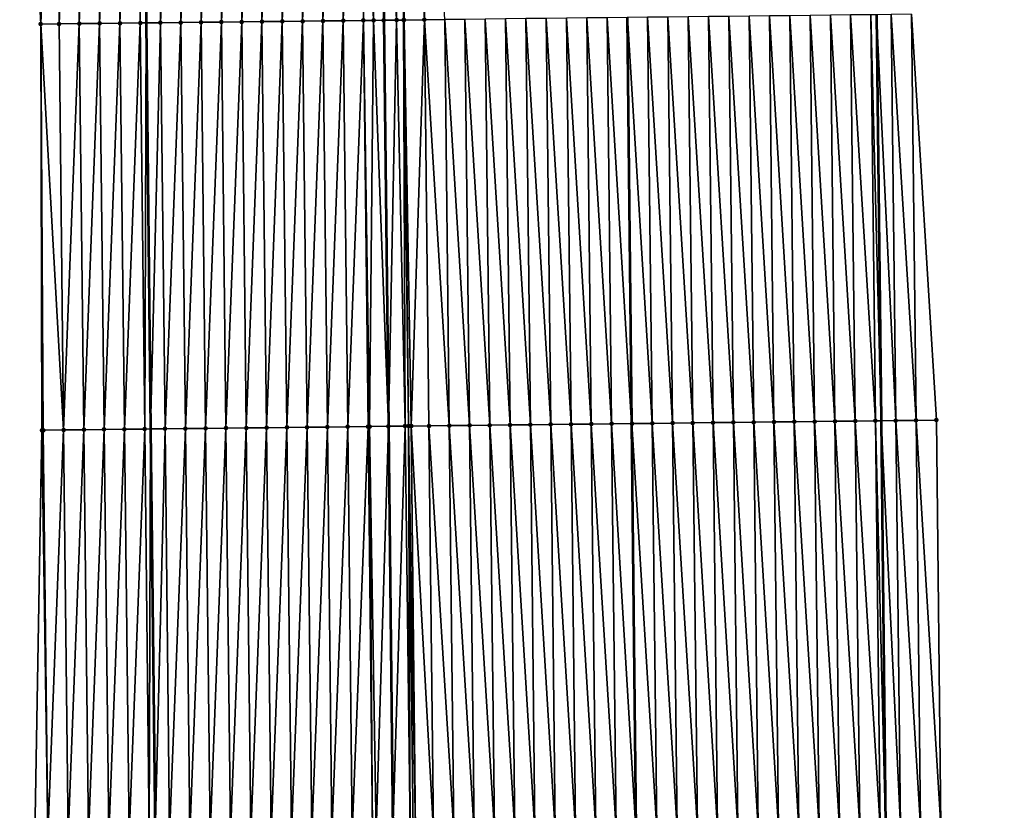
# Model space of a CAD drawing. Header units: feet. Extents: x 2010743 to 2022806, y 818705 to 837694.
# Tile 301 of 531: x 2011478 to 2011526, y 828555 to 828594. Entities that reach past the tile are written whole.
import ezdxf

# ---------------------------------------------------------------- set-up
doc = ezdxf.new("R2010")
doc.units = ezdxf.units.FT
doc.header["$MEASUREMENT"] = 0
for name, color, linetype, lineweight in [('EP_Travel Lane', 172, 'Continuous', 53), ('Road Shots', 141, 'Continuous', 100), ('STRIPING', 60, 'Continuous', 53)]:
    doc.layers.add(name, color=color, linetype=linetype, lineweight=lineweight)
doc.layers.add('I-77-MM17-21_NB-Surface-Border', color=7, linetype='Continuous')
doc.layers.add('I-77-MM17-21_NB-Surface-TIN', color=7, linetype='Continuous')

msp = doc.modelspace()

# ---------------------------------------------------------------- linework, layer by layer
at = {"layer": 'EP_Travel Lane'}
for points in [[(2011483.628, 828613.634, 314.485), (2011483.852, 828593.636, 314.357), (2011484.076, 828573.637, 314.251), (2011484.301, 828553.639, 314.128), (2011484.525, 828533.64, 313.979), (2011484.749, 828513.642, 313.861), (2011484.974, 828493.644, 313.729), (2011485.198, 828473.646, 313.592), (2011485.422, 828453.647, 313.445), (2011485.635, 828433.66, 313.301), (2011485.842, 828413.662, 313.164), (2011486.05, 828393.663, 313.02), (2011486.258, 828373.665, 312.894), (2011486.466, 828353.667, 312.74)], [(2011519.836, 828594.041, 314.15), (2011520.06, 828574.042, 314.037), (2011520.284, 828554.044, 313.896), (2011520.509, 828534.046, 313.791), (2011520.733, 828514.047, 313.669), (2011520.957, 828494.049, 313.542), (2011521.182, 828474.05, 313.412), (2011521.406, 828454.052, 313.288), (2011521.615, 828434.035, 313.157), (2011521.818, 828414.037, 313.003), (2011522.021, 828394.039, 312.821), (2011522.224, 828374.041, 312.657), (2011522.428, 828354.042, 312.464)]]:
    msp.add_polyline3d(points, dxfattribs=at)
at = {"layer": 'I-77-MM17-21_NB-Surface-Border', "color": 3, "linetype": 'Continuous', "lineweight": -3}
for points in [[(2011480.279, 828353.602, 312.776), (2011480.971, 828373.61, 312.926), (2011480.018, 828393.6, 313.059), (2011479.556, 828413.596, 313.175), (2011479.348, 828433.595, 313.312), (2011479.136, 828453.577, 313.439), (2011478.912, 828473.575, 313.538), (2011478.687, 828493.574, 313.663), (2011478.463, 828513.572, 313.775), (2011479.238, 828533.582, 313.91), (2011478.37, 828553.573, 314.036), (2011478.724, 828573.578, 314.166), (2011478.667, 828593.578, 314.272), (2011477.629, 828613.567, 314.386)], [(2011521.563, 828594.06, 314.098), (2011522.787, 828574.073, 313.943), (2011523.011, 828554.075, 313.809), (2011524.236, 828534.088, 313.671), (2011524.46, 828514.09, 313.552), (2011525.684, 828494.103, 313.398), (2011525.909, 828474.104, 313.276), (2011526.133, 828454.106, 313.148), (2011525.345, 828434.075, 313.042), (2011525.553, 828414.077, 312.891), (2011525.761, 828394.079, 312.71), (2011523.969, 828374.059, 312.605), (2011525.177, 828354.072, 312.383)]]:
    msp.add_polyline3d(points, dxfattribs=at)
at = {"layer": 'I-77-MM17-21_NB-Surface-TIN', "color": 128, "linetype": 'Continuous', "lineweight": -3}
for points in [[(2011484.565, 828593.644, 314.361), (2011485.341, 828613.653, 314.497), (2011484.341, 828613.642, 314.484)], [(2011484.565, 828593.644, 314.361), (2011485.565, 828593.655, 314.378), (2011485.341, 828613.653, 314.497)], [(2011485.565, 828593.655, 314.378), (2011486.34, 828613.664, 314.513), (2011485.341, 828613.653, 314.497)], [(2011485.565, 828593.655, 314.378), (2011486.565, 828593.666, 314.394), (2011486.34, 828613.664, 314.513)], [(2011486.565, 828593.666, 314.394), (2011487.34, 828613.675, 314.526), (2011486.34, 828613.664, 314.513)], [(2011486.565, 828593.666, 314.394), (2011487.565, 828593.677, 314.404), (2011487.34, 828613.675, 314.526)], [(2011487.565, 828593.677, 314.404), (2011488.34, 828613.686, 314.539), (2011487.34, 828613.675, 314.526)], [(2011487.565, 828593.677, 314.404), (2011488.565, 828593.688, 314.415), (2011488.34, 828613.686, 314.539)], [(2011488.565, 828593.688, 314.415), (2011489.34, 828613.698, 314.549), (2011488.34, 828613.686, 314.539)], [(2011488.565, 828593.688, 314.415), (2011489.565, 828593.699, 314.426), (2011489.34, 828613.698, 314.549)], [(2011489.565, 828593.699, 314.426), (2011490.34, 828613.709, 314.56), (2011489.34, 828613.698, 314.549)], [(2011489.565, 828593.699, 314.426), (2011490.565, 828593.71, 314.435), (2011490.34, 828613.709, 314.56)], [(2011490.565, 828593.71, 314.435), (2011491.34, 828613.72, 314.57), (2011490.34, 828613.709, 314.56)], [(2011490.565, 828593.71, 314.435), (2011491.565, 828593.721, 314.444), (2011491.34, 828613.72, 314.57)], [(2011491.565, 828593.721, 314.444), (2011492.34, 828613.731, 314.584), (2011491.34, 828613.72, 314.57)], [(2011491.565, 828593.721, 314.444), (2011492.564, 828593.733, 314.456), (2011492.34, 828613.731, 314.584)], [(2011492.564, 828593.733, 314.456), (2011493.34, 828613.742, 314.603), (2011492.34, 828613.731, 314.584)], [(2011492.564, 828593.733, 314.456), (2011493.564, 828593.744, 314.472), (2011493.34, 828613.742, 314.603)], [(2011493.564, 828593.744, 314.472), (2011494.27, 828613.752, 314.621), (2011493.34, 828613.742, 314.603)], [(2011493.564, 828593.744, 314.472), (2011494.564, 828593.755, 314.485), (2011494.27, 828613.752, 314.621)], [(2011494.564, 828593.755, 314.485), (2011494.34, 828613.753, 314.622), (2011494.27, 828613.752, 314.621)], [(2011495.066, 828593.76, 314.49), (2011495.34, 828613.764, 314.627), (2011494.34, 828613.753, 314.622)], [(2011494.564, 828593.755, 314.485), (2011495.066, 828593.76, 314.49), (2011494.34, 828613.753, 314.622)], [(2011495.066, 828593.76, 314.49), (2011495.564, 828593.766, 314.492), (2011495.34, 828613.764, 314.627)], [(2011496.192, 828593.773, 314.494), (2011496.203, 828613.774, 314.631), (2011495.34, 828613.764, 314.627)], [(2011496.192, 828593.773, 314.494), (2011495.34, 828613.764, 314.627), (2011495.564, 828593.766, 314.492)], [(2011496.192, 828593.773, 314.494), (2011496.543, 828593.777, 314.493), (2011496.203, 828613.774, 314.631)], [(2011496.543, 828593.777, 314.493), (2011496.34, 828613.775, 314.631), (2011496.203, 828613.774, 314.631)], [(2011496.564, 828593.777, 314.493), (2011496.452, 828613.777, 314.63), (2011496.34, 828613.775, 314.631)], [(2011496.543, 828593.777, 314.493), (2011496.564, 828593.777, 314.493), (2011496.34, 828613.775, 314.631)], [(2011497.564, 828593.788, 314.483), (2011497.34, 828613.787, 314.62), (2011496.452, 828613.777, 314.63)], [(2011496.564, 828593.777, 314.493), (2011497.564, 828593.788, 314.483), (2011496.452, 828613.777, 314.63)], [(2011497.564, 828593.788, 314.483), (2011498.564, 828593.8, 314.467), (2011497.34, 828613.787, 314.62)], [(2011478.667, 828593.578, 314.272), (2011478.341, 828613.575, 314.401), (2011477.629, 828613.567, 314.386)], [(2011478.667, 828593.578, 314.272), (2011479.341, 828613.586, 314.419), (2011478.341, 828613.575, 314.401)], [(2011478.667, 828593.578, 314.272), (2011479.565, 828593.588, 314.291), (2011479.341, 828613.586, 314.419)], [(2011479.565, 828593.588, 314.291), (2011480.341, 828613.597, 314.447), (2011479.341, 828613.586, 314.419)], [(2011479.565, 828593.588, 314.291), (2011480.565, 828593.599, 314.314), (2011480.341, 828613.597, 314.447)], [(2011480.565, 828593.599, 314.314), (2011481.341, 828613.608, 314.471), (2011480.341, 828613.597, 314.447)], [(2011480.565, 828593.599, 314.314), (2011481.565, 828593.61, 314.335), (2011481.341, 828613.608, 314.471)], [(2011481.565, 828593.61, 314.335), (2011482.341, 828613.619, 314.488), (2011481.341, 828613.608, 314.471)], [(2011481.565, 828593.61, 314.335), (2011482.565, 828593.621, 314.35), (2011482.341, 828613.619, 314.488)], [(2011482.565, 828593.621, 314.35), (2011483.341, 828613.631, 314.485), (2011482.341, 828613.619, 314.488)], [(2011482.565, 828593.621, 314.35), (2011483.565, 828593.632, 314.356), (2011483.341, 828613.631, 314.485)], [(2011483.565, 828593.632, 314.356), (2011483.628, 828613.634, 314.485), (2011483.341, 828613.631, 314.485)], [(2011483.565, 828593.632, 314.356), (2011483.852, 828593.636, 314.357), (2011483.628, 828613.634, 314.485)], [(2011484.341, 828613.642, 314.484), (2011483.628, 828613.634, 314.485), (2011483.852, 828593.636, 314.357)], [(2011484.565, 828593.644, 314.361), (2011484.341, 828613.642, 314.484), (2011483.852, 828593.636, 314.357)], [(2011495.066, 828593.76, 314.49), (2011495.789, 828573.768, 314.362), (2011495.564, 828593.766, 314.492)], [(2011496.192, 828593.773, 314.494), (2011495.564, 828593.766, 314.492), (2011495.789, 828573.768, 314.362)], [(2011496.611, 828573.777, 314.365), (2011496.192, 828593.773, 314.494), (2011495.789, 828573.768, 314.362)], [(2011496.611, 828573.777, 314.365), (2011496.543, 828593.777, 314.493), (2011496.192, 828593.773, 314.494)], [(2011496.611, 828573.777, 314.365), (2011496.789, 828573.779, 314.365), (2011496.543, 828593.777, 314.493)], [(2011496.789, 828573.779, 314.365), (2011496.564, 828593.777, 314.493), (2011496.543, 828593.777, 314.493)], [(2011496.915, 828573.78, 314.364), (2011497.564, 828593.788, 314.483), (2011496.564, 828593.777, 314.493)], [(2011496.789, 828573.779, 314.365), (2011496.915, 828573.78, 314.364), (2011496.564, 828593.777, 314.493)], [(2011496.915, 828573.78, 314.364), (2011497.789, 828573.79, 314.353), (2011497.564, 828593.788, 314.483)], [(2011498.788, 828573.802, 314.337), (2011498.564, 828593.8, 314.467), (2011497.564, 828593.788, 314.483)], [(2011497.789, 828573.79, 314.353), (2011498.788, 828573.802, 314.337), (2011497.564, 828593.788, 314.483)], [(2011499.788, 828573.813, 314.322), (2011499.564, 828593.811, 314.451), (2011498.564, 828593.8, 314.467)], [(2011498.788, 828573.802, 314.337), (2011499.788, 828573.813, 314.322), (2011498.564, 828593.8, 314.467)], [(2011500.788, 828573.824, 314.306), (2011500.564, 828593.822, 314.437), (2011499.564, 828593.811, 314.451)], [(2011499.788, 828573.813, 314.322), (2011500.788, 828573.824, 314.306), (2011499.564, 828593.811, 314.451)], [(2011501.788, 828573.835, 314.294), (2011501.564, 828593.834, 314.422), (2011500.564, 828593.822, 314.437)], [(2011500.788, 828573.824, 314.306), (2011501.788, 828573.835, 314.294), (2011500.564, 828593.822, 314.437)], [(2011502.788, 828573.847, 314.278), (2011502.564, 828593.845, 314.406), (2011501.564, 828593.834, 314.422)], [(2011501.788, 828573.835, 314.294), (2011502.788, 828573.847, 314.278), (2011501.564, 828593.834, 314.422)], [(2011503.788, 828573.858, 314.263), (2011503.564, 828593.856, 314.391), (2011502.564, 828593.845, 314.406)], [(2011502.788, 828573.847, 314.278), (2011503.788, 828573.858, 314.263), (2011502.564, 828593.845, 314.406)], [(2011504.788, 828573.869, 314.251), (2011504.564, 828593.868, 314.374), (2011503.564, 828593.856, 314.391)], [(2011503.788, 828573.858, 314.263), (2011504.788, 828573.869, 314.251), (2011503.564, 828593.856, 314.391)], [(2011505.788, 828573.881, 314.241), (2011505.564, 828593.879, 314.363), (2011504.564, 828593.868, 314.374)], [(2011504.788, 828573.869, 314.251), (2011505.788, 828573.881, 314.241), (2011504.564, 828593.868, 314.374)], [(2011506.788, 828573.892, 314.234), (2011506.564, 828593.89, 314.357), (2011505.564, 828593.879, 314.363)], [(2011505.788, 828573.881, 314.241), (2011506.788, 828573.892, 314.234), (2011505.564, 828593.879, 314.363)], [(2011506.564, 828593.89, 314.357), (2011507.774, 828573.903, 314.218), (2011507.56, 828593.902, 314.343)], [(2011506.788, 828573.892, 314.234), (2011507.774, 828573.903, 314.218), (2011506.564, 828593.89, 314.357)], [(2011507.788, 828573.903, 314.218), (2011507.56, 828593.902, 314.343), (2011507.774, 828573.903, 314.218)], [(2011507.788, 828573.903, 314.218), (2011507.564, 828593.902, 314.343), (2011507.56, 828593.902, 314.343)], [(2011508.788, 828573.915, 314.199), (2011508.563, 828593.913, 314.324), (2011507.564, 828593.902, 314.343)], [(2011507.788, 828573.903, 314.218), (2011508.788, 828573.915, 314.199), (2011507.564, 828593.902, 314.343)], [(2011509.788, 828573.926, 314.18), (2011509.563, 828593.924, 314.301), (2011508.563, 828593.913, 314.324)], [(2011508.788, 828573.915, 314.199), (2011509.788, 828573.926, 314.18), (2011508.563, 828593.913, 314.324)], [(2011510.788, 828573.937, 314.162), (2011510.563, 828593.936, 314.281), (2011509.563, 828593.924, 314.301)], [(2011509.788, 828573.926, 314.18), (2011510.788, 828573.937, 314.162), (2011509.563, 828593.924, 314.301)], [(2011511.788, 828573.949, 314.148), (2011511.563, 828593.947, 314.266), (2011510.563, 828593.936, 314.281)], [(2011510.788, 828573.937, 314.162), (2011511.788, 828573.949, 314.148), (2011510.563, 828593.936, 314.281)], [(2011512.788, 828573.96, 314.136), (2011512.563, 828593.958, 314.253), (2011511.563, 828593.947, 314.266)], [(2011511.788, 828573.949, 314.148), (2011512.788, 828573.96, 314.136), (2011511.563, 828593.947, 314.266)], [(2011513.787, 828573.971, 314.126), (2011513.563, 828593.97, 314.243), (2011512.563, 828593.958, 314.253)], [(2011512.788, 828573.96, 314.136), (2011513.787, 828573.971, 314.126), (2011512.563, 828593.958, 314.253)], [(2011514.787, 828573.983, 314.118), (2011514.563, 828593.981, 314.234), (2011513.563, 828593.97, 314.243)], [(2011513.787, 828573.971, 314.126), (2011514.787, 828573.983, 314.118), (2011513.563, 828593.97, 314.243)], [(2011515.787, 828573.994, 314.108), (2011515.563, 828593.992, 314.223), (2011514.563, 828593.981, 314.234)], [(2011514.787, 828573.983, 314.118), (2011515.787, 828573.994, 314.108), (2011514.563, 828593.981, 314.234)], [(2011516.787, 828574.005, 314.095), (2011516.563, 828594.004, 314.209), (2011515.563, 828593.992, 314.223)], [(2011515.787, 828573.994, 314.108), (2011516.787, 828574.005, 314.095), (2011515.563, 828593.992, 314.223)], [(2011517.787, 828574.016, 314.082), (2011517.563, 828594.015, 314.197), (2011516.563, 828594.004, 314.209)], [(2011516.787, 828574.005, 314.095), (2011517.787, 828574.016, 314.082), (2011516.563, 828594.004, 314.209)], [(2011518.787, 828574.028, 314.069), (2011518.563, 828594.026, 314.182), (2011517.563, 828594.015, 314.197)], [(2011517.787, 828574.016, 314.082), (2011518.787, 828574.028, 314.069), (2011517.563, 828594.015, 314.197)], [(2011519.787, 828574.039, 314.046), (2011519.563, 828594.038, 314.158), (2011518.563, 828594.026, 314.182)], [(2011518.787, 828574.028, 314.069), (2011519.787, 828574.039, 314.046), (2011518.563, 828594.026, 314.182)], [(2011519.563, 828594.038, 314.158), (2011520.06, 828574.042, 314.037), (2011519.836, 828594.041, 314.15)], [(2011519.787, 828574.039, 314.046), (2011520.06, 828574.042, 314.037), (2011519.563, 828594.038, 314.158)], [(2011520.787, 828574.051, 314.012), (2011520.563, 828594.049, 314.129), (2011519.836, 828594.041, 314.15)], [(2011520.787, 828574.051, 314.012), (2011519.836, 828594.041, 314.15), (2011520.06, 828574.042, 314.037)], [(2011521.787, 828574.062, 313.976), (2011521.563, 828594.06, 314.098), (2011520.563, 828594.049, 314.129)], [(2011520.787, 828574.051, 314.012), (2011521.787, 828574.062, 313.976), (2011520.563, 828594.049, 314.129)], [(2011521.787, 828574.062, 313.976), (2011522.787, 828574.073, 313.943), (2011521.563, 828594.06, 314.098)], [(2011479.79, 828573.589, 314.187), (2011479.565, 828593.588, 314.291), (2011478.667, 828593.578, 314.272)], [(2011478.724, 828573.578, 314.166), (2011478.79, 828573.578, 314.168), (2011478.667, 828593.578, 314.272)], [(2011478.79, 828573.578, 314.168), (2011479.79, 828573.589, 314.187), (2011478.667, 828593.578, 314.272)], [(2011479.79, 828573.589, 314.187), (2011480.565, 828593.599, 314.314), (2011479.565, 828593.588, 314.291)], [(2011479.79, 828573.589, 314.187), (2011480.79, 828573.6, 314.212), (2011480.565, 828593.599, 314.314)], [(2011480.79, 828573.6, 314.212), (2011481.565, 828593.61, 314.335), (2011480.565, 828593.599, 314.314)], [(2011480.79, 828573.6, 314.212), (2011481.789, 828573.612, 314.232), (2011481.565, 828593.61, 314.335)], [(2011481.789, 828573.612, 314.232), (2011482.565, 828593.621, 314.35), (2011481.565, 828593.61, 314.335)], [(2011481.789, 828573.612, 314.232), (2011482.789, 828573.623, 314.246), (2011482.565, 828593.621, 314.35)], [(2011482.789, 828573.623, 314.246), (2011483.565, 828593.632, 314.356), (2011482.565, 828593.621, 314.35)], [(2011482.789, 828573.623, 314.246), (2011483.789, 828573.634, 314.251), (2011483.565, 828593.632, 314.356)], [(2011483.789, 828573.634, 314.251), (2011483.852, 828593.636, 314.357), (2011483.565, 828593.632, 314.356)], [(2011483.789, 828573.634, 314.251), (2011484.076, 828573.637, 314.251), (2011483.852, 828593.636, 314.357)], [(2011484.565, 828593.644, 314.361), (2011483.852, 828593.636, 314.357), (2011484.076, 828573.637, 314.251)], [(2011484.789, 828573.645, 314.252), (2011484.565, 828593.644, 314.361), (2011484.076, 828573.637, 314.251)], [(2011484.789, 828573.645, 314.252), (2011485.565, 828593.655, 314.378), (2011484.565, 828593.644, 314.361)], [(2011484.789, 828573.645, 314.252), (2011485.789, 828573.656, 314.261), (2011485.565, 828593.655, 314.378)], [(2011485.789, 828573.656, 314.261), (2011486.565, 828593.666, 314.394), (2011485.565, 828593.655, 314.378)], [(2011485.789, 828573.656, 314.261), (2011486.789, 828573.667, 314.271), (2011486.565, 828593.666, 314.394)], [(2011486.789, 828573.667, 314.271), (2011487.565, 828593.677, 314.404), (2011486.565, 828593.666, 314.394)], [(2011486.789, 828573.667, 314.271), (2011487.789, 828573.678, 314.282), (2011487.565, 828593.677, 314.404)], [(2011487.789, 828573.678, 314.282), (2011488.565, 828593.688, 314.415), (2011487.565, 828593.677, 314.404)], [(2011487.789, 828573.678, 314.282), (2011488.789, 828573.69, 314.291), (2011488.565, 828593.688, 314.415)], [(2011488.789, 828573.69, 314.291), (2011489.565, 828593.699, 314.426), (2011488.565, 828593.688, 314.415)], [(2011488.789, 828573.69, 314.291), (2011489.789, 828573.701, 314.3), (2011489.565, 828593.699, 314.426)], [(2011489.789, 828573.701, 314.3), (2011490.565, 828593.71, 314.435), (2011489.565, 828593.699, 314.426)], [(2011489.789, 828573.701, 314.3), (2011490.789, 828573.712, 314.309), (2011490.565, 828593.71, 314.435)], [(2011490.789, 828573.712, 314.309), (2011491.565, 828593.721, 314.444), (2011490.565, 828593.71, 314.435)], [(2011490.789, 828573.712, 314.309), (2011491.789, 828573.723, 314.316), (2011491.565, 828593.721, 314.444)], [(2011491.789, 828573.723, 314.316), (2011492.564, 828593.733, 314.456), (2011491.565, 828593.721, 314.444)], [(2011491.789, 828573.723, 314.316), (2011492.789, 828573.734, 314.328), (2011492.564, 828593.733, 314.456)], [(2011492.789, 828573.734, 314.328), (2011493.564, 828593.744, 314.472), (2011492.564, 828593.733, 314.456)], [(2011492.789, 828573.734, 314.328), (2011493.789, 828573.745, 314.342), (2011493.564, 828593.744, 314.472)], [(2011493.789, 828573.745, 314.342), (2011494.564, 828593.755, 314.485), (2011493.564, 828593.744, 314.472)], [(2011493.789, 828573.745, 314.342), (2011494.789, 828573.756, 314.357), (2011494.564, 828593.755, 314.485)], [(2011494.861, 828573.757, 314.357), (2011495.066, 828593.76, 314.49), (2011494.564, 828593.755, 314.485)], [(2011494.789, 828573.756, 314.357), (2011494.861, 828573.757, 314.357), (2011494.564, 828593.755, 314.485)], [(2011494.861, 828573.757, 314.357), (2011495.789, 828573.768, 314.362), (2011495.066, 828593.76, 314.49)], [(2011506.012, 828553.882, 314.108), (2011505.788, 828573.881, 314.241), (2011504.788, 828573.869, 314.251)], [(2011507.012, 828553.894, 314.099), (2011506.788, 828573.892, 314.234), (2011505.788, 828573.881, 314.241)], [(2011506.012, 828553.882, 314.108), (2011507.012, 828553.894, 314.099), (2011505.788, 828573.881, 314.241)], [(2011506.788, 828573.892, 314.234), (2011507.988, 828553.905, 314.085), (2011507.774, 828573.903, 314.218)], [(2011507.012, 828553.894, 314.099), (2011507.988, 828553.905, 314.085), (2011506.788, 828573.892, 314.234)], [(2011508.012, 828553.905, 314.085), (2011507.774, 828573.903, 314.218), (2011507.988, 828553.905, 314.085)], [(2011508.012, 828553.905, 314.085), (2011507.788, 828573.903, 314.218), (2011507.774, 828573.903, 314.218)], [(2011509.012, 828553.916, 314.067), (2011508.788, 828573.915, 314.199), (2011507.788, 828573.903, 314.218)], [(2011508.012, 828553.905, 314.085), (2011509.012, 828553.916, 314.067), (2011507.788, 828573.903, 314.218)], [(2011510.012, 828553.928, 314.046), (2011509.788, 828573.926, 314.18), (2011508.788, 828573.915, 314.199)], [(2011509.012, 828553.916, 314.067), (2011510.012, 828553.928, 314.046), (2011508.788, 828573.915, 314.199)], [(2011511.012, 828553.939, 314.028), (2011510.788, 828573.937, 314.162), (2011509.788, 828573.926, 314.18)], [(2011510.012, 828553.928, 314.046), (2011511.012, 828553.939, 314.028), (2011509.788, 828573.926, 314.18)], [(2011512.012, 828553.95, 314.014), (2011511.788, 828573.949, 314.148), (2011510.788, 828573.937, 314.162)], [(2011511.012, 828553.939, 314.028), (2011512.012, 828553.95, 314.014), (2011510.788, 828573.937, 314.162)], [(2011513.012, 828553.962, 314), (2011512.788, 828573.96, 314.136), (2011511.788, 828573.949, 314.148)], [(2011512.012, 828553.95, 314.014), (2011513.012, 828553.962, 314), (2011511.788, 828573.949, 314.148)], [(2011514.012, 828553.973, 313.988), (2011513.787, 828573.971, 314.126), (2011512.788, 828573.96, 314.136)], [(2011513.012, 828553.962, 314), (2011514.012, 828553.973, 313.988), (2011512.788, 828573.96, 314.136)], [(2011515.012, 828553.984, 313.979), (2011514.787, 828573.983, 314.118), (2011513.787, 828573.971, 314.126)], [(2011514.012, 828553.973, 313.988), (2011515.012, 828553.984, 313.979), (2011513.787, 828573.971, 314.126)], [(2011516.012, 828553.996, 313.969), (2011515.787, 828573.994, 314.108), (2011514.787, 828573.983, 314.118)], [(2011515.012, 828553.984, 313.979), (2011516.012, 828553.996, 313.969), (2011514.787, 828573.983, 314.118)], [(2011517.012, 828554.007, 313.957), (2011516.787, 828574.005, 314.095), (2011515.787, 828573.994, 314.108)], [(2011516.012, 828553.996, 313.969), (2011517.012, 828554.007, 313.957), (2011515.787, 828573.994, 314.108)], [(2011518.012, 828554.018, 313.946), (2011517.787, 828574.016, 314.082), (2011516.787, 828574.005, 314.095)], [(2011517.012, 828554.007, 313.957), (2011518.012, 828554.018, 313.946), (2011516.787, 828574.005, 314.095)], [(2011519.012, 828554.029, 313.928), (2011518.787, 828574.028, 314.069), (2011517.787, 828574.016, 314.082)], [(2011518.012, 828554.018, 313.946), (2011519.012, 828554.029, 313.928), (2011517.787, 828574.016, 314.082)], [(2011520.011, 828554.041, 313.903), (2011519.787, 828574.039, 314.046), (2011518.787, 828574.028, 314.069)], [(2011519.012, 828554.029, 313.928), (2011520.011, 828554.041, 313.903), (2011518.787, 828574.028, 314.069)], [(2011519.787, 828574.039, 314.046), (2011520.284, 828554.044, 313.896), (2011520.06, 828574.042, 314.037)], [(2011520.011, 828554.041, 313.903), (2011520.284, 828554.044, 313.896), (2011519.787, 828574.039, 314.046)], [(2011521.011, 828554.052, 313.877), (2011520.787, 828574.051, 314.012), (2011520.06, 828574.042, 314.037)], [(2011521.011, 828554.052, 313.877), (2011520.06, 828574.042, 314.037), (2011520.284, 828554.044, 313.896)], [(2011522.011, 828554.064, 313.845), (2011521.787, 828574.062, 313.976), (2011520.787, 828574.051, 314.012)], [(2011521.011, 828554.052, 313.877), (2011522.011, 828554.064, 313.845), (2011520.787, 828574.051, 314.012)], [(2011523.011, 828554.075, 313.809), (2011522.787, 828574.073, 313.943), (2011521.787, 828574.062, 313.976)], [(2011522.011, 828554.064, 313.845), (2011523.011, 828554.075, 313.809), (2011521.787, 828574.062, 313.976)], [(2011478.37, 828553.573, 314.036), (2011479.014, 828553.58, 314.05), (2011478.724, 828573.578, 314.166)], [(2011479.014, 828553.58, 314.05), (2011478.79, 828573.578, 314.168), (2011478.724, 828573.578, 314.166)], [(2011479.014, 828553.58, 314.05), (2011479.79, 828573.589, 314.187), (2011478.79, 828573.578, 314.168)], [(2011479.014, 828553.58, 314.05), (2011480.014, 828553.591, 314.069), (2011479.79, 828573.589, 314.187)], [(2011480.014, 828553.591, 314.069), (2011480.79, 828573.6, 314.212), (2011479.79, 828573.589, 314.187)], [(2011480.014, 828553.591, 314.069), (2011481.014, 828553.602, 314.091), (2011480.79, 828573.6, 314.212)], [(2011481.014, 828553.602, 314.091), (2011481.789, 828573.612, 314.232), (2011480.79, 828573.6, 314.212)], [(2011481.014, 828553.602, 314.091), (2011482.014, 828553.613, 314.103), (2011481.789, 828573.612, 314.232)], [(2011482.014, 828553.613, 314.103), (2011482.789, 828573.623, 314.246), (2011481.789, 828573.612, 314.232)], [(2011482.014, 828553.613, 314.103), (2011483.014, 828553.624, 314.123), (2011482.789, 828573.623, 314.246)], [(2011483.014, 828553.624, 314.123), (2011483.789, 828573.634, 314.251), (2011482.789, 828573.623, 314.246)], [(2011483.014, 828553.624, 314.123), (2011484.014, 828553.635, 314.128), (2011483.789, 828573.634, 314.251)], [(2011484.014, 828553.635, 314.128), (2011484.076, 828573.637, 314.251), (2011483.789, 828573.634, 314.251)], [(2011484.014, 828553.635, 314.128), (2011484.301, 828553.639, 314.128), (2011484.076, 828573.637, 314.251)], [(2011484.789, 828573.645, 314.252), (2011484.076, 828573.637, 314.251), (2011484.301, 828553.639, 314.128)], [(2011485.014, 828553.647, 314.128), (2011484.789, 828573.645, 314.252), (2011484.301, 828553.639, 314.128)], [(2011485.014, 828553.647, 314.128), (2011485.789, 828573.656, 314.261), (2011484.789, 828573.645, 314.252)], [(2011485.014, 828553.647, 314.128), (2011486.014, 828553.658, 314.137), (2011485.789, 828573.656, 314.261)], [(2011486.014, 828553.658, 314.137), (2011486.789, 828573.667, 314.271), (2011485.789, 828573.656, 314.261)], [(2011486.014, 828553.658, 314.137), (2011487.014, 828553.669, 314.146), (2011486.789, 828573.667, 314.271)], [(2011487.014, 828553.669, 314.146), (2011487.789, 828573.678, 314.282), (2011486.789, 828573.667, 314.271)], [(2011487.014, 828553.669, 314.146), (2011488.013, 828553.68, 314.152), (2011487.789, 828573.678, 314.282)], [(2011488.013, 828553.68, 314.152), (2011488.789, 828573.69, 314.291), (2011487.789, 828573.678, 314.282)], [(2011488.013, 828553.68, 314.152), (2011489.013, 828553.691, 314.159), (2011488.789, 828573.69, 314.291)], [(2011489.013, 828553.691, 314.159), (2011489.789, 828573.701, 314.3), (2011488.789, 828573.69, 314.291)], [(2011489.013, 828553.691, 314.159), (2011490.013, 828553.702, 314.168), (2011489.789, 828573.701, 314.3)], [(2011490.013, 828553.702, 314.168), (2011490.789, 828573.712, 314.309), (2011489.789, 828573.701, 314.3)], [(2011490.013, 828553.702, 314.168), (2011491.013, 828553.714, 314.175), (2011490.789, 828573.712, 314.309)], [(2011491.013, 828553.714, 314.175), (2011491.789, 828573.723, 314.316), (2011490.789, 828573.712, 314.309)], [(2011491.013, 828553.714, 314.175), (2011492.013, 828553.725, 314.181), (2011491.789, 828573.723, 314.316)], [(2011492.013, 828553.725, 314.181), (2011492.789, 828573.734, 314.328), (2011491.789, 828573.723, 314.316)], [(2011492.013, 828553.725, 314.181), (2011493.013, 828553.736, 314.192), (2011492.789, 828573.734, 314.328)], [(2011493.013, 828553.736, 314.192), (2011493.789, 828573.745, 314.342), (2011492.789, 828573.734, 314.328)], [(2011493.013, 828553.736, 314.192), (2011494.013, 828553.747, 314.207), (2011493.789, 828573.745, 314.342)], [(2011494.013, 828553.747, 314.207), (2011494.789, 828573.756, 314.357), (2011493.789, 828573.745, 314.342)], [(2011494.013, 828553.747, 314.207), (2011495.013, 828553.758, 314.225), (2011494.789, 828573.756, 314.357)], [(2011495.013, 828553.758, 314.225), (2011494.861, 828573.757, 314.357), (2011494.789, 828573.756, 314.357)], [(2011495.182, 828553.76, 314.227), (2011495.789, 828573.768, 314.362), (2011494.861, 828573.757, 314.357)], [(2011495.013, 828553.758, 314.225), (2011495.182, 828553.76, 314.227), (2011494.861, 828573.757, 314.357)], [(2011495.182, 828553.76, 314.227), (2011496.013, 828553.769, 314.235), (2011495.789, 828573.768, 314.362)], [(2011496.611, 828573.777, 314.365), (2011495.789, 828573.768, 314.362), (2011496.013, 828553.769, 314.235)], [(2011496.871, 828553.779, 314.237), (2011496.611, 828573.777, 314.365), (2011496.013, 828553.769, 314.235)], [(2011496.871, 828553.779, 314.237), (2011496.789, 828573.779, 314.365), (2011496.611, 828573.777, 314.365)], [(2011497.124, 828553.782, 314.236), (2011496.915, 828573.78, 314.364), (2011496.789, 828573.779, 314.365)], [(2011496.871, 828553.779, 314.237), (2011497.013, 828553.781, 314.237), (2011496.789, 828573.779, 314.365)], [(2011497.013, 828553.781, 314.237), (2011497.124, 828553.782, 314.236), (2011496.789, 828573.779, 314.365)], [(2011498.013, 828553.792, 314.224), (2011497.789, 828573.79, 314.353), (2011496.915, 828573.78, 314.364)], [(2011497.124, 828553.782, 314.236), (2011498.013, 828553.792, 314.224), (2011496.915, 828573.78, 314.364)], [(2011499.013, 828553.803, 314.206), (2011498.788, 828573.802, 314.337), (2011497.789, 828573.79, 314.353)], [(2011498.013, 828553.792, 314.224), (2011499.013, 828553.803, 314.206), (2011497.789, 828573.79, 314.353)], [(2011500.013, 828553.815, 314.188), (2011499.788, 828573.813, 314.322), (2011498.788, 828573.802, 314.337)], [(2011499.013, 828553.803, 314.206), (2011500.013, 828553.815, 314.188), (2011498.788, 828573.802, 314.337)], [(2011501.013, 828553.826, 314.173), (2011500.788, 828573.824, 314.306), (2011499.788, 828573.813, 314.322)], [(2011500.013, 828553.815, 314.188), (2011501.013, 828553.826, 314.173), (2011499.788, 828573.813, 314.322)], [(2011502.013, 828553.837, 314.159), (2011501.788, 828573.835, 314.294), (2011500.788, 828573.824, 314.306)], [(2011501.013, 828553.826, 314.173), (2011502.013, 828553.837, 314.159), (2011500.788, 828573.824, 314.306)], [(2011503.013, 828553.849, 314.142), (2011502.788, 828573.847, 314.278), (2011501.788, 828573.835, 314.294)], [(2011502.013, 828553.837, 314.159), (2011503.013, 828553.849, 314.142), (2011501.788, 828573.835, 314.294)], [(2011504.012, 828553.86, 314.13), (2011503.788, 828573.858, 314.263), (2011502.788, 828573.847, 314.278)], [(2011503.013, 828553.849, 314.142), (2011504.012, 828553.86, 314.13), (2011502.788, 828573.847, 314.278)], [(2011505.012, 828553.871, 314.118), (2011504.788, 828573.869, 314.251), (2011503.788, 828573.858, 314.263)], [(2011504.012, 828553.86, 314.13), (2011505.012, 828553.871, 314.118), (2011503.788, 828573.858, 314.263)], [(2011505.012, 828553.871, 314.118), (2011506.012, 828553.882, 314.108), (2011504.788, 828573.869, 314.251)]]:
    msp.add_3dface(points, dxfattribs=at)
at = {"layer": 'Road Shots', "lineweight": 100}
for p in [(2011495.564, 828593.766, 314.492), (2011496.192, 828593.773, 314.494), (2011496.543, 828593.777, 314.493), (2011496.564, 828593.777, 314.493), (2011497.564, 828593.788, 314.483), (2011478.667, 828593.578, 314.272), (2011479.565, 828593.588, 314.291), (2011480.565, 828593.599, 314.314), (2011481.565, 828593.61, 314.335), (2011482.565, 828593.621, 314.35), (2011483.565, 828593.632, 314.356), (2011484.565, 828593.644, 314.361), (2011485.565, 828593.655, 314.378), (2011486.565, 828593.666, 314.394), (2011487.565, 828593.677, 314.404), (2011488.565, 828593.688, 314.415), (2011489.565, 828593.699, 314.426), (2011490.565, 828593.71, 314.435), (2011491.565, 828593.721, 314.444), (2011492.564, 828593.733, 314.456), (2011493.564, 828593.744, 314.472), (2011494.564, 828593.755, 314.485), (2011495.066, 828593.76, 314.49), (2011505.788, 828573.881, 314.241), (2011506.788, 828573.892, 314.234), (2011507.788, 828573.903, 314.218), (2011508.788, 828573.915, 314.199), (2011509.788, 828573.926, 314.18), (2011510.788, 828573.937, 314.162), (2011511.788, 828573.949, 314.148), (2011512.788, 828573.96, 314.136), (2011513.787, 828573.971, 314.126), (2011514.787, 828573.983, 314.118), (2011515.787, 828573.994, 314.108), (2011516.787, 828574.005, 314.095), (2011517.787, 828574.016, 314.082), (2011518.787, 828574.028, 314.069), (2011519.787, 828574.039, 314.046), (2011520.787, 828574.051, 314.012), (2011521.787, 828574.062, 313.976), (2011522.787, 828574.073, 313.943), (2011478.724, 828573.578, 314.166), (2011478.79, 828573.578, 314.168), (2011479.79, 828573.589, 314.187), (2011480.79, 828573.6, 314.212), (2011481.789, 828573.612, 314.232), (2011482.789, 828573.623, 314.246), (2011483.789, 828573.634, 314.251), (2011484.789, 828573.645, 314.252), (2011485.789, 828573.656, 314.261), (2011486.789, 828573.667, 314.271), (2011487.789, 828573.678, 314.282), (2011488.789, 828573.69, 314.291), (2011489.789, 828573.701, 314.3), (2011490.789, 828573.712, 314.309), (2011491.789, 828573.723, 314.316), (2011492.789, 828573.734, 314.328), (2011493.789, 828573.745, 314.342), (2011494.789, 828573.756, 314.357), (2011494.861, 828573.757, 314.357), (2011495.789, 828573.768, 314.362), (2011496.611, 828573.777, 314.365), (2011496.789, 828573.779, 314.365), (2011496.915, 828573.78, 314.364), (2011497.789, 828573.79, 314.353), (2011498.788, 828573.802, 314.337), (2011499.788, 828573.813, 314.322), (2011500.788, 828573.824, 314.306), (2011501.788, 828573.835, 314.294), (2011502.788, 828573.847, 314.278), (2011503.788, 828573.858, 314.263), (2011504.788, 828573.869, 314.251)]:
    msp.add_point(p, dxfattribs=at)
at = {"layer": 'STRIPING'}
for points in [[(2011495.34, 828613.764, 314.627), (2011495.564, 828593.766, 314.492), (2011495.789, 828573.768, 314.362), (2011496.013, 828553.769, 314.235), (2011496.237, 828533.771, 314.065), (2011496.462, 828513.773, 313.925), (2011496.686, 828493.775, 313.766), (2011496.91, 828473.777, 313.629), (2011497.135, 828453.779, 313.471), (2011497.347, 828433.782, 313.315), (2011497.555, 828413.784, 313.145), (2011497.763, 828393.785, 312.987), (2011497.97, 828373.787, 312.848), (2011498.178, 828353.789, 312.679)], [(2011507.56, 828593.902, 314.343), (2011507.774, 828573.903, 314.218), (2011507.988, 828553.905, 314.085), (2011508.203, 828533.906, 313.941), (2011508.417, 828513.908, 313.816), (2011508.631, 828493.91, 313.673), (2011508.845, 828473.911, 313.563), (2011509.059, 828453.913, 313.413), (2011509.269, 828433.906, 313.274), (2011509.477, 828413.908, 313.113), (2011509.685, 828393.91, 312.947), (2011509.892, 828373.911, 312.783), (2011510.1, 828353.913, 312.601)]]:
    msp.add_polyline3d(points, dxfattribs=at)

doc.saveas('drawing.dxf')
